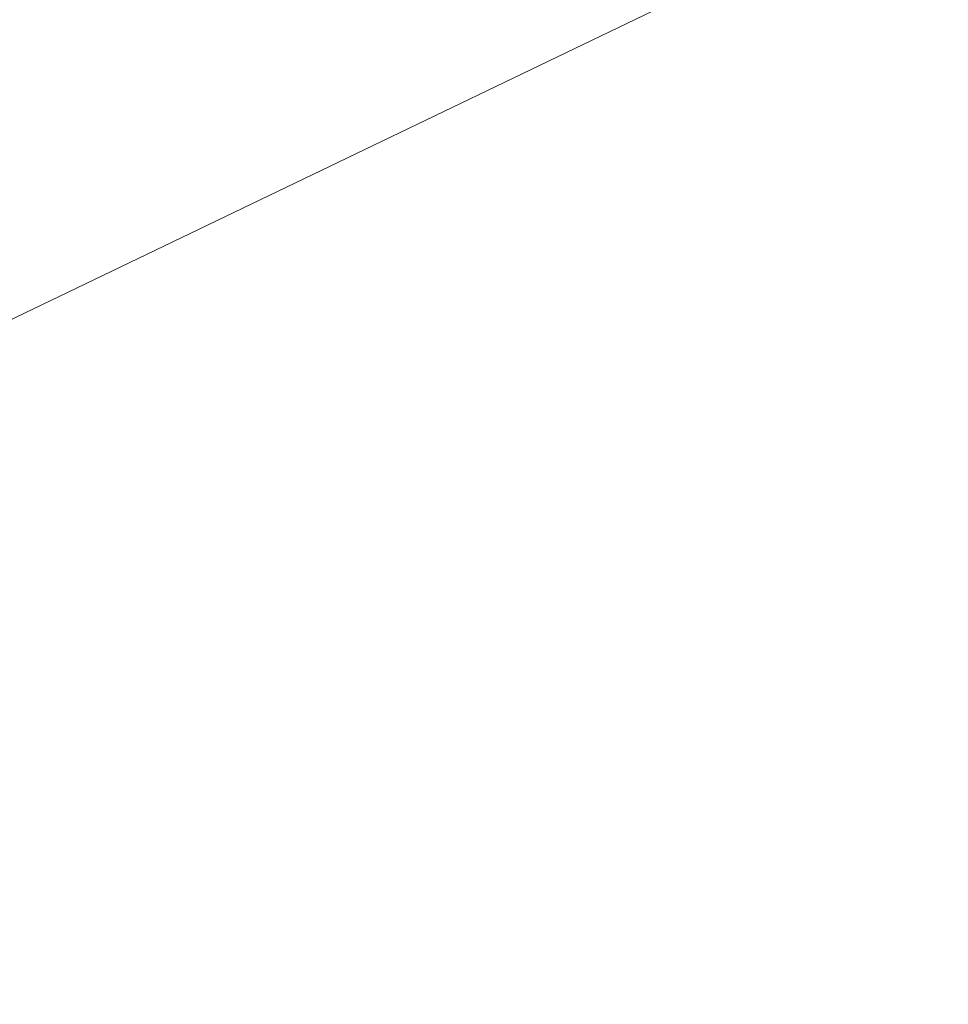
# Model space of a CAD drawing. Header units: millimetres. Extents: x 162876 to 168130, y 402614 to 405602.
# Tile 302 of 656: x 165473.8406 to 165473.905, y 403895.438 to 403895.5063. Entities that reach past the tile are written whole.
import ezdxf

# ---------------------------------------------------------------- set-up
doc = ezdxf.new("R2010")
doc.units = ezdxf.units.MM
for name, color, linetype, lineweight in [('X-CA190022.004-UO-KAD_Percelen$0$B-WE-KG-GRENS_PERCEEL-GV', 150, 'Continuous', 9), ('X-CA190022.004-UO-OPB_Opbreek_v0.1$0$V-WE-VH-KANTOPSLUITING_GELEIDEBAND_50X150-G VOORKANT', 20, 'Continuous', 25), ('X-CA190022.004-UO-OPB_Opbreek_v0.1$0$V-WE-VH-VERHARDING_ASFALT-A-200', 252, 'Continuous', 18), ('X-CA190022.004-UO-OPB_Opbreek_v0.1$0$V-WE-VH-VERHARDING_TEGEL-A-200', 252, 'Continuous', 18)]:
    doc.layers.add(name, color=color, linetype=linetype, lineweight=lineweight)

msp = doc.modelspace()

# ---------------------------------------------------------------- hatches: boundary and pattern name
at = {"layer": 'X-CA190022.004-UO-OPB_Opbreek_v0.1$0$V-WE-VH-VERHARDING_ASFALT-A-200'}
h = msp.add_hatch(dxfattribs=at)
h.set_pattern_fill('AVH-ASFALT', color=256, scale=0.5, pattern_type=2)
h.set_pattern_definition([(60, (0, 0), (-0.4330127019, 0.25), []), (120, (0, 0), (-0.4330127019, -0.25), [])])
h.paths.add_polyline_path([(165477.821448, 403897.432441), (165475.246651, 403899.702275, 0.004276), (165472.863639, 403896.952031, 0.032193), (165469.977908, 403892.845151), (165472.94293, 403891.034844, -0.014076), (165474.001639, 403892.649031, -0.027384)])
at = {"layer": 'X-CA190022.004-UO-OPB_Opbreek_v0.1$0$V-WE-VH-VERHARDING_TEGEL-A-200'}
h = msp.add_hatch(dxfattribs=at)
h.set_pattern_fill('AVH-TEGEL_300X300_HALFST-SO', color=256, scale=2, pattern_type=2)
h.set_pattern_definition([(0, (0, 0), (0.6, 0.3), [0.6, -0.6]), (90, (0, 0), (-0.6, 4e-17), [])])
edge = h.paths.add_edge_path()
edge.add_line((165468.510544, 403879.879525), (165470.312323, 403879.37847))
edge.add_line((165470.312323, 403879.37847), (165470.353403, 403879.578931))
edge.add_arc((165621.534713, 403843.81993), 155.352807, 166.26285307, 166.69237155, ccw=False)
edge.add_arc((165501.669235, 403873.130012), 31.955832, 144.7191787, 166.2762362, ccw=False)
edge.add_arc((165508.158293, 403869.431458), 39.396019, 137.8468137, 145.7790772, ccw=False)
edge.add_line((165478.951929, 403895.87072), (165480.045349, 403897.030165))
edge.add_line((165480.045349, 403897.030165), (165509.515678, 403928.288515))
edge.add_line((165509.515678, 403928.288515), (165514.017974, 403932.910872))
edge.add_arc((165515.301741, 403931.404942), 1.978858, 52.137805, 130.446741, ccw=False)
edge.add_line((165516.516293, 403932.96723), (165517.006554, 403932.534358))
edge.add_line((165517.006554, 403932.534358), (165524.086096, 403926.283535))
edge.add_line((165524.086096, 403926.283535), (165525.346145, 403927.724242))
edge.add_line((165525.346145, 403927.724242), (165518.026815, 403934.162222))
edge.add_arc((165515.301119, 403931.480556), 3.82371, 44.533483, 128.013722)
edge.add_line((165512.946286, 403934.493116), (165512.225699, 403933.765562))
edge.add_line((165512.225699, 403933.765562), (165509.750409, 403931.291272))
edge.add_line((165509.750409, 403931.291272), (165480.243235, 403899.964148))
edge.add_line((165480.243235, 403899.964148), (165478.004972, 403897.58893))
edge.add_arc((165523.179644, 403857.292491), 60.53556, 138.26659171, 144.36717477)
edge.add_arc((165502.04626, 403872.999735), 34.211194, 145.1279781, 166.3901482)
edge.add_arc((165598.904766, 403848.730962), 134.062994, 166.05011523, 166.56496182)

# ---------------------------------------------------------------- linework, layer by layer
at = {"layer": 'X-CA190022.004-UO-KAD_Percelen$0$B-WE-KG-GRENS_PERCEEL-GV', "flags": 128}
msp.add_lwpolyline([(165206.02, 403764.38), (165414.648, 403867.011), (165488.008, 403902.301), (165500.095, 403908.046), (165516.162, 403915.666), (165529.8, 403922.245), (165525.447, 403925.461), (165439.548, 403884.215), (165377.01, 403853.973), (165312.395, 403823.042), (165261.19, 403798.093), (165219.371, 403778.022), (165203.794, 403770.499)], close=True, dxfattribs=at)
msp.add_lwpolyline([(165497.474, 403741.197), (165497.667, 403757.082), (165501.252, 403778.269), (165482.14, 403813.619), (165476.531, 403838.4), (165471.394, 403861.093), (165490.886, 403870.6), (165502.278, 403876.156), (165512.515, 403881.147), (165488.008, 403902.301), (165414.648, 403867.011), (165432.29, 403842.158), (165433.171, 403842.55), (165456.543, 403853.918), (165459.871, 403852.29), (165465.213, 403828.507), (165469.095, 403811.313), (165472.909, 403794.011), (165474.352, 403787.415), (165476.721, 403776.593), (165481.531, 403755.119), (165484.652, 403736.3)], dxfattribs=at)
at = {"layer": 'X-CA190022.004-UO-OPB_Opbreek_v0.1$0$V-WE-VH-KANTOPSLUITING_GELEIDEBAND_50X150-G VOORKANT', "ltscale": 0.2, "flags": 128}
msp.add_lwpolyline([(165512.169, 403933.822), (165512.169, 403933.822), (165509.693, 403931.347), (165480.185, 403900.019), (165477.946, 403897.643, 0.026632), (165473.913, 403892.606, 0.093043), (165468.718, 403881.069, 0.002241), (165468.433416, 403879.900974, 0.002241)], format="xyb", dxfattribs=at)

doc.saveas('drawing.dxf')
